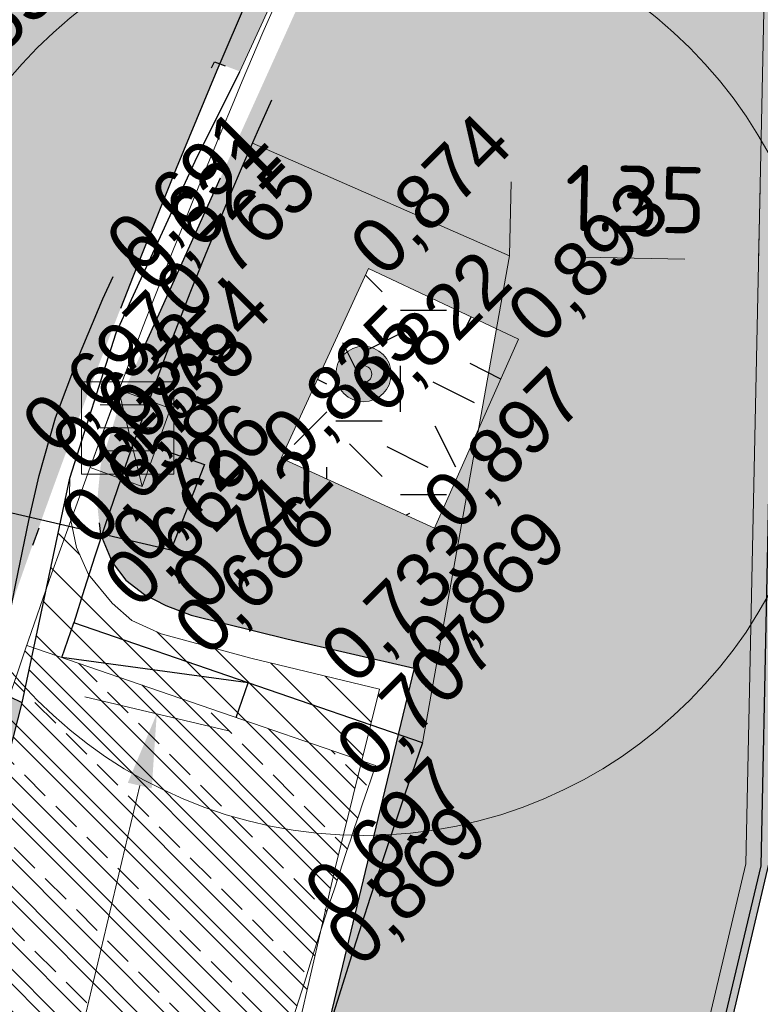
# Model space of a CAD drawing. Header units: millimetres. Extents: x 812 to 183790, y 13 to 580968.
# Tile 454 of 656: x 182803.34 to 182807.35, y 580723.34 to 580728.68. Entities that reach past the tile are written whole.
import ezdxf

# ---------------------------------------------------------------- set-up
doc = ezdxf.new("R2010")
doc.units = ezdxf.units.MM
doc.header["$LTSCALE"] = 5
for name, pattern in [('DASHDOT', [25.4, 12.7, -6.35, 0, -6.35]), ('DIVIDE2', [0.625, 0.25, -0.125, 0, -0.125, 0, -0.125]), ('VH-GELEIDEBAND_50X200', [8, 4, -2, 0, -2]), ('VH-OPSLUITBAND_80X200', [14, 8, -2, 2, -2]), ('VH-TROTTOIRBAND_180-200', [20, 10, -2, 2, -2, 2, -2]), ('VW-1-1_STREEP', [2, 1, -1])]:
    doc.linetypes.add(name, pattern=pattern)
for name, color, linetype in [('B-ALG-HOOGTES', 252, 'Continuous'), ('N-RIO-PVC-125', 200, 'DIVIDE2'), ('N-Verloopband', 7, 'Continuous'), ('V-WEG-ASF-GOOTSTEEN', 7, 'DIVIDE2')]:
    doc.layers.add(name, color=color, linetype=linetype)
for name, color, linetype, lineweight in [('boom', 252, 'Continuous', 9), ('N-BH-VH-KANTOPSLUITING_GELEIDEBAND_50X200-G', 20, 'VH-GELEIDEBAND_50X200', 30), ('N-BH-VH-KANTOPSLUITING_OPSLUITBAND_80X200-G', 150, 'VH-OPSLUITBAND_80X200', 30), ('N-BH-VH-KANTOPSLUITING_TROTTOIRBAND_180 200-G', 6, 'VH-TROTTOIRBAND_180-200', 30), ('N-BH-VH-VERHARDING_BETONSTRAATSTEEN MANGAAN-G', 32, 'Continuous', 25), ('N-WE-RI-HWA_KOLK-S', 150, 'Continuous', 9), ('N-WE-VH-KANTVERHARDING-G', 7, 'Continuous', 0), ('N-WEG-ASF-GOOTTEGEL', 7, 'DASHDOT', 25), ('N-XX-AL-M', 7, 'Continuous', 0), ('V-278_V_GOOT_LIJN', 7, 'Continuous', 25), ('V-kolk', 150, 'Continuous', 9), ('V-WE-VH-KANTOPSLUITING_OPSLUITBAND_80X200-G', 150, 'VH-OPSLUITBAND_80X200', 25), ('V-WE-VH-KANTOPSLUITING_TROTTOIRBAND_180 200-G', 6, 'VH-TROTTOIRBAND_180-200', 25), ('V-WE-VH-VERHARDING_BETONSTRAATSTEEN-KF GRIJS HERGEBRUIK-A', 150, 'Continuous', 18)]:
    doc.layers.add(name, color=color, linetype=linetype, lineweight=lineweight)
for name, color, linetype, lineweight, transparency in [('N-WE-VH-VERHARDING_ASFALT DEKLAAG_ROOD_RIJBAAN-A', 10, 'Continuous', 9, 0.4), ('N-WE-VH-VERHARDING_TEGEL-A', 253, 'Continuous', 5, 0.75), ('V-PV-GR-GRAS_02-G', 85, 'Continuous', 30, 0.3), ('V-WE-VH-VERHARDING_ASFALT_ROOD-A', 12, 'Continuous', 9, 0.5), ('V-WE-VH-VERHARDING_TEGEL-A', 253, 'Continuous', 18, 0.5)]:
    doc.layers.add(name, color=color, linetype=linetype, lineweight=lineweight, transparency=transparency)
for name, color, linetype, lineweight, true_color in [('N-WE-VW-MARKERING_LANGS_STREEP_11_010-G', 7, 'VW-1-1_STREEP', 0, 0xffffff), ('V-286_V_KANT_ASFALTVERHARDING', 7, 'Continuous', 9, 0xffffff), ('V-289_V_KANT_OPEN_VERHARDING', 7, 'Continuous', 9, 0xffffff)]:
    doc.layers.add(name, color=color, linetype=linetype, lineweight=lineweight, true_color=true_color)
doc.styles.add('isocp', font='isocp.shx')
doc.styles.add('NLCS-ISO-M200-T18', font='txt', dxfattribs={"height": 0.36})
doc.dimstyles.new('NLCS-M200-T18-PIJL_X_L2_H1', dxfattribs={"dimscale": 0.2, "dimtxt": 0.36, "dimasz": 2, "dimexe": 2, "dimexo": 1, "dimgap": 0.7, "dimtad": 1, "dimzin": 0, "dimdsep": 46, "dimtxsty": 'NLCS-ISO-M200-T18', "dimcen": 0, "dimdle": 2, "dimclrd": 256, "dimclre": 256, "dimclrt": 256, "dimadec": 1, "dimazin": 0, "dimtfac": 1, "dimtofl": 0, "dimtmove": 1, "dimatfit": 0, "dimfxl": 2, "dimfxlon": 1, "dimtfillclr": 254, "dimtolj": 1, "dimtzin": 0, "dimlwd": 18, "dimlwe": 18, "dimarcsym": 0})

# ---------------------------------------------------------------- blocks, each defined once
blk = doc.blocks.new('BOOM')
at = {"ltscale": 0.1}
h = blk.add_hatch(color=256, dxfattribs=at)
edge = h.paths.add_edge_path()
edge.add_arc((0, 0), 0.15, 0, 360)
for radius in [2.5, 0.045]:
    blk.add_circle((0, 0), radius)
blk.add_circle((0, 0), 0.15, dxfattribs=at)
blk = doc.blocks.new('S0101')
at = {"linetype": 'Continuous', "lineweight": -2, "flags": 128}
for points in [[(-0.0005, -0.0005), (-0.0005, 0.0005)], [(-0.0005, 0.0005), (0.0005, 0.0005)], [(0.0005, 0.0005), (0.0005, -0.0005)], [(-0.0003, 0.00025), (0.0003, 0.00025)], [(-0.0003, 0), (0.0003, 0)], [(-0.0003, -0.00025), (0.0003, -0.00025)], [(0.0005, -0.0005), (-0.0005, -0.0005)]]:
    blk.add_lwpolyline(points, dxfattribs=at)
blk = doc.blocks.new('*D6818')
at = {"layer": 'Defpoints', "color": 0, "transparency": 16777216}
for p in [(182804.0795, 580724.9154), (182804.9503, 580724.7095), (182803.5695, 580718.8705)]:
    blk.add_point(p, dxfattribs=at)
at = {"layer": 'N-XX-AL-M', "linetype": 'Continuous', "lineweight": 18, "transparency": 16777216}
for p, q in [((182804.4688, 580724.8234), (182803.6903, 580725.0075)), ((182802.7908, 580719.4657), (182803.9875, 580724.5261)), ((182803.088, 580718.9844), (182802.3095, 580719.1685))]:
    blk.add_line(p, q, dxfattribs=at)
at = {"layer": 'N-XX-AL-M', "transparency": 16777216}
for points in [[(182803.9226, 580724.5415), (182804.0524, 580724.5108), (182804.0795, 580724.9154)], [(182802.7259, 580719.4811), (182802.8557, 580719.4504), (182802.6987, 580719.0764)]]:
    blk.add_solid(points, dxfattribs=at)
at = {"layer": 'N-XX-AL-M', "transparency": 16777216, "insert": (182803.0777, 580722.0696), "char_height": 0.36, "attachment_point": 5, "rotation": 76.6951, "style": 'NLCS-ISO-M200-T18'}
blk.add_mtext('\\A1;6.00', dxfattribs=at)
blk = doc.blocks.new('N-SRI-KOLK_TROTTOIR-SO')
blk.add_hatch(color=256).paths.add_polyline_path([(1.125, 1.5), (-1.125, 1.5), (-1.125, 0)])
blk.add_line((-1.125, 0), (1.125, 1.5))
at = {"flags": 128}
blk.add_lwpolyline([(-1.125, 0), (1.125, 0), (1.125, 1.5), (-1.125, 1.5)], close=True, dxfattribs=at)
blk = doc.blocks.new('*D6959')
at = {"layer": 'Defpoints', "color": 0, "transparency": 16777216}
for p in [(182805.9918, 580727.397), (182807.3415, 580727.3697), (182807.3415, 580727.3686)]:
    blk.add_point(p, dxfattribs=at)
at = {"layer": 'N-XX-AL-M', "linetype": 'Continuous', "lineweight": 18, "transparency": 16777216}
for p, q in [((182805.9918, 580727.398), (182806.0002, 580727.7979)), ((182807.3415, 580727.3697), (182807.3499, 580727.7696)), ((182806.3917, 580727.3896), (182806.9416, 580727.3781))]:
    blk.add_line(p, q, dxfattribs=at)
at = {"layer": 'N-XX-AL-M', "transparency": 16777216}
for points in [[(182806.3931, 580727.4563), (182806.3903, 580727.3229), (182805.9918, 580727.398)], [(182806.943, 580727.4447), (182806.9402, 580727.3114), (182807.3415, 580727.3697)]]:
    blk.add_solid(points, dxfattribs=at)
at = {"layer": 'N-XX-AL-M', "transparency": 16777216, "insert": (182806.6734, 580727.7038), "char_height": 0.36, "attachment_point": 5, "rotation": 358.7977, "style": 'NLCS-ISO-M200-T18'}
blk.add_mtext('\\A1;1.35', dxfattribs=at)

msp = doc.modelspace()

# ---------------------------------------------------------------- hatches: boundary and pattern name
at = {"layer": 'N-BH-VH-VERHARDING_BETONSTRAATSTEEN MANGAAN-G'}
h = msp.add_hatch(dxfattribs=at)
h.set_pattern_fill('ANSI33', color=256, scale=0.05, angle=90)
h.set_pattern_definition([(135, (-0.1898, 0.0449), (-0.22450640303, -0.22450640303), []), (135, (-0.1898, 0.2694), (-0.22450640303, -0.22450640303), [0.15875, -0.079375])])
edge = h.paths.add_edge_path()
edge.add_line((182805.2659, 580724.6348), (182803.3745, 580725.2848))
edge.add_arc((182848.7688, 580709.6848), 48, 161.03434, 166.69513)
edge.add_line((182802.0571, 580720.7311), (182800.5102, 580714.1897))
edge.add_line((182800.5102, 580714.1897), (182800.413, 580713.7789))
edge.add_line((182800.413, 580713.7789), (182797.4631, 580701.3043))
edge.add_line((182797.4631, 580701.3043), (182799.4094, 580700.8441))
edge.add_line((182799.4094, 580700.8441), (182804.0034, 580720.2709))
edge.add_arc((182848.7688, 580709.6848), 46, 161.03434, 166.69513, ccw=False)
at = {"layer": 'N-WE-VH-VERHARDING_ASFALT DEKLAAG_ROOD_RIJBAAN-A', "lineweight": 0}
h = msp.add_hatch(color=256, dxfattribs=at)
h.dxf.hatch_style = 1
edge = h.paths.add_edge_path()
edge.add_line((182790.0721, 580661.1735), (182791.922, 580661.1502))
edge.add_line((182791.922, 580661.1502), (182792.0698, 580669.2299))
edge.add_arc((182892.203, 580667.3981), 100.15, 174.778432, 178.952015, ccw=False)
edge.add_line((182792.4686, 580676.5125), (182792.4686, 580676.5125))
edge.add_arc((182892.2108, 580667.3967), 100.1579, 167.671979, 174.778011, ccw=False)
edge.add_line((182794.3624, 580688.7812), (182794.4113, 580688.7705))
edge.add_arc((182892.203, 580667.3981), 100.1, 166.695126, 167.67184, ccw=False)
edge.add_line((182794.7898, 580690.4344), (182797.1604, 580700.4589))
edge.add_line((182797.1604, 580700.4589), (182797.1117, 580700.4704))
edge.add_line((182797.1117, 580700.4704), (182801.9111, 580720.7657))
edge.add_arc((182848.7688, 580709.6848), 48.15, 155.75885, 166.69513, ccw=False)
edge.add_line((182804.8644, 580729.4541), (182806.7702, 580733.6866))
edge.add_line((182806.7702, 580733.6866), (182804.9921, 580734.4872))
edge.add_line((182804.9921, 580734.4872), (182803.2988, 580730.7266))
edge.add_arc((182848.8901, 580710.1977), 50, 155.75885, 166.69513)
edge.add_line((182800.2321, 580721.7044), (182792.9408, 580690.8717))
edge.add_arc((182892.203, 580667.3981), 102, 166.695126, 178.952015)
edge.add_line((182790.2201, 580669.2637), (182790.0721, 580661.1735))
at = {"layer": 'N-WE-VH-VERHARDING_TEGEL-A'}
h = msp.add_hatch(color=256, dxfattribs=at)
h.dxf.hatch_style = 1
h.paths.add_polyline_path([(182794.45, 580680.8711), (182794.6513, 580682.0541), (182795.8343, 580681.8528), (182795.633, 580680.6698)], flags=16)
edge = h.paths.add_edge_path()
edge.add_line((182796.6036, 580678.2774), (182797.404, 580681.399))
edge.add_line((182797.404, 580681.399), (182797.1865, 580681.45))
edge.add_line((182797.1865, 580681.45), (182807.2729, 580724.1024))
edge.add_line((182807.2729, 580724.1024), (182807.3932, 580729.8338))
edge.add_line((182807.3932, 580729.8338), (182809.7682, 580735.1083))
edge.add_line((182809.7682, 580735.1083), (182808.6567, 580735.5624))
edge.add_line((182808.6567, 580735.5624), (182808.5251, 580735.2701))
edge.add_line((182808.5251, 580735.2701), (182807.978, 580735.5164))
edge.add_line((182807.978, 580735.5164), (182804.7016, 580728.2402))
edge.add_arc((182827.3149, 580718.0579), 24.8, 155.75885, 156.34756)
edge.add_line((182804.5982, 580728.0073), (182805.9918, 580727.397))
edge.add_line((182805.9918, 580727.397), (182805.5205, 580724.7588))
edge.add_arc((182848.7688, 580709.6848), 45.8, 160.78414, 166.69507)
edge.add_line((182804.1981, 580720.2249), (182799.558, 580700.6034))
edge.add_line((182799.558, 580700.6034), (182797.6117, 580701.0637))
edge.add_line((182797.6117, 580701.0637), (182797.4523, 580700.3899))
edge.add_line((182797.4523, 580700.3899), (182797.8757, 580700.2898))
edge.add_line((182797.8757, 580700.2898), (182797.6455, 580699.3166))
edge.add_line((182797.6455, 580699.3166), (182798.2294, 580699.1786))
edge.add_line((182798.2294, 580699.1786), (182796.0892, 580690.1282))
edge.add_line((182796.0892, 580690.1282), (182799.0087, 580689.4378))
edge.add_line((182799.0087, 580689.4378), (182798.8706, 580688.8539))
edge.add_line((182798.8706, 580688.8539), (182795.9511, 580689.5443))
edge.add_line((182795.9511, 580689.5443), (182796.0892, 580690.1282))
edge.add_line((182796.0892, 580690.1282), (182795.5051, 580690.2653))
edge.add_line((182795.5051, 580690.2653), (182795.1293, 580688.6136))
edge.add_line((182795.1293, 580688.6136), (182794.8022, 580688.6858))
edge.add_line((182794.8022, 580688.6858), (182794.7071, 580688.246))
edge.add_line((182794.7071, 580688.246), (182794.6094, 580688.2671))
edge.add_arc((182892.203, 580667.3981), 99.8, 167.929929, 173.496407)
edge.add_line((182793.0453, 580678.702), (182793.6414, 580678.6341))
edge.add_line((182793.6414, 580678.6341), (182796.6036, 580678.2774))
at = {"layer": 'V-PV-GR-GRAS_02-G'}
h = msp.add_hatch(dxfattribs=at)
h.set_pattern_fill('AGR-GRAS_02', color=256, scale=0.1, angle=90, style=0, pattern_type=2)
h.set_pattern_definition([(90, (0, 0), (-1, 1), [0.25, -0.75]), (90, (-0.6, 0.55), (-1, 1), [0.25, -0.75]), (180, (-0.35, 0.1), (-1, -1), [0.25, -0.75]), (180, (-0.7, 0.5), (-1, -1), [0.25, -0.75]), (135, (-0.7, 0.2), (-1, -2e-16), [0.25, -1.164213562]), (225, (-9e-17, 0.55), (2e-16, -1), [0.25, -1.164213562]), (116.5650512, (-0.3, 0.25), (-4e-10, 1), [0.25, -1.986067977]), (116.5650512, (-0.8, 0.7), (-4e-10, 1), [0.25, -1.986067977]), (153.43494882, (-1e-16, 0.7), (-1, 5e-11), [0.25, -1.986067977]), (153.43494882, (-0.45, 0.25), (-1, 5e-11), [0.25, -1.986067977]), (153.43494882, (-0.2, 0.6), (-1, 5e-11), [0.25, -1.986067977]), (206.5650512, (-0.55, -9e-17), (-1, -4e-10), [0.25, -1.986067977]), (243.43494882, (-0.15, 0.2), (-5e-11, -1), [0.25, -1.986067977])])
h.paths.add_polyline_path([(182805.227, 580727.328), (182804.754, 580726.301), (182805.5848, 580725.9219), (182806.04, 580726.945)])
at = {"layer": 'V-WE-VH-VERHARDING_ASFALT_ROOD-A', "lineweight": 0}
h = msp.add_hatch(color=256, dxfattribs=at)
h.dxf.hatch_style = 1
h.paths.add_polyline_path([(182802.7176, 580728.2362), (182802.5805, 580727.8604), (182802.5295, 580727.7208), (182802.4689, 580727.7369), (182802.4015, 580727.7566), (182801.115, 580722.765), (182800.7899, 580721.4381), (182799.7902, 580717.3588), (182798.6002, 580712.5025), (182797.4464, 580707.7545), (182796.2768, 580702.9572), (182795.1335, 580698.285), (182793.995, 580693.534), (182792.9599, 580689.0615), (182792.6913, 580687.889, 0.020871), (182791.9055, 580683.6534), (182791.596, 580681.4844), (182791.4802, 580680.5027), (182791.0723, 580677.2395, 0.014807), (182790.7809, 580674.9462), (182792.2698, 580674.9477, -0.013993), (182792.5394, 580677.0322), (182792.9509, 580680.324), (182793.0652, 580681.293), (182793.3721, 580683.4441, -0.020871), (182794.1355, 580687.5581), (182794.2425, 580688.0252), (182794.4163, 580688.7838), (182795.4971, 580693.3844), (182796.6651, 580698.321), (182796.9883, 580699.6596), (182797.6045, 580702.2119), (182798.741, 580706.879), (182800.274, 580713.138), (182802.006, 580720.232), (182802.734, 580723.23), (182802.8991, 580723.2098), (182803.3494, 580724.9741), (182803.202, 580725.0467), (182803.3155, 580725.6207), (182803.3859, 580725.962), (182803.4423, 580726.207), (182803.5305, 580726.5194), (182803.6517, 580726.841), (182803.7871, 580727.163), (182803.9739, 580727.5642), (182804.3924, 580728.448), (182804.5291, 580728.3961), (182804.9602, 580729.331), (182806.0501, 580731.7797), (182806.421, 580732.6335), (182804.898, 580733.295), (182804.812, 580733.053), (182804.5501, 580732.5131), (182804.201, 580731.7934), (182803.92, 580731.214), (182803.335, 580729.927)])
at = {"layer": 'V-WE-VH-VERHARDING_BETONSTRAATSTEEN-KF GRIJS HERGEBRUIK-A', "ltscale": 0.2}
h = msp.add_hatch(dxfattribs=at)
h.set_pattern_fill('ANSI31', color=256, scale=0.05, angle=90)
h.paths.add_polyline_path([(182803.9917, 580719.6042), (182804.2492, 580720.693), (182804.4535, 580721.5379), (182804.7187, 580722.6599), (182805.0472, 580724.0795), (182805.2867, 580725.049), (182804.5895, 580725.2159), (182804.1034, 580725.348), (182803.9438, 580725.4208), (182803.8382, 580725.5141), (182803.7091, 580725.6702), (182803.6449, 580725.8159), (182803.6046, 580726.0058), (182803.609, 580726.1923), (182803.3494, 580724.9741), (182802.8991, 580723.2098), (182802.6783, 580722.2967), (182802.1571, 580720.1414), (182801.8746, 580718.9731), (182801.425, 580717.114), (182801.096, 580715.8232), (182800.8117, 580714.7075), (182800.706, 580714.293), (182800.6107, 580713.9191), (182800.7335, 580714.1525), (182800.8812, 580714.3039), (182800.9967, 580714.3708), (182801.1279, 580714.4304), (182801.2837, 580714.4523), (182801.4459, 580714.4484), (182802.6551, 580714.1304), (182802.8195, 580714.8369), (182803.1487, 580716.1725), (182803.3937, 580717.1518)])
at = {"layer": 'V-WE-VH-VERHARDING_TEGEL-A'}
h = msp.add_hatch(color=256, dxfattribs=at)
h.dxf.hatch_style = 1
h.paths.add_polyline_path([(182835.6507, 580744.4628), (182831.893, 580745.2678), (182829.4613, 580745.7866), (182828.9771, 580745.8908), (182828.3952, 580746.0015), (182827.5869, 580746.1335), (182826.4929, 580746.2805), (182826.3951, 580745.6904), (182826.206, 580745.713), (182825.6669, 580745.726), (182824.6777, 580745.7334), (182823.839, 580745.688), (182823.6579, 580745.6724), (182823.6319, 580746.3001), (182823.328, 580746.2749), (182822.9605, 580746.243), (182822.6339, 580746.2071), (182822.22, 580746.1481), (182821.8302, 580746.078), (182821.4654, 580745.9929), (182820.9898, 580745.8643), (182820.5595, 580745.743), (182820.106, 580745.6005), (182819.8232, 580745.4985), (182819.5748, 580745.409), (182819.353, 580745.3291), (182818.8977, 580745.1468), (182818.4366, 580744.9557), (182818.0382, 580744.7743), (182817.4776, 580744.511), (182816.5653, 580744.0635), (182815.8698, 580743.708), (182815.3981, 580743.4615), (182814.9346, 580743.214), (182814.4723, 580742.9529), (182813.5789, 580742.443), (182813.0826, 580742.1482), (182812.7418, 580741.9365), (182812.448, 580741.739), (182812.1841, 580741.5464), (182811.9217, 580741.3312), (182811.6446, 580741.0862), (182811.3701, 580740.819), (182811.1103, 580740.5438), (182810.8715, 580740.2825), (182810.6223, 580739.9872), (182810.3312, 580739.6278), (182810.094, 580739.3187), (182809.7687, 580738.885), (182809.4859, 580738.4967), (182809.1309, 580738.0038), (182808.8349, 580737.5835), (182808.5992, 580737.1696), (182809.16, 580736.845), (182809.0874, 580736.6902), (182808.6064, 580735.6177), (182808.0271, 580734.3023), (182807.961, 580734.154), (182807.41, 580734.404), (182806.6644, 580732.7669), (182806.256, 580731.87), (182805.1557, 580729.4361), (182804.0908, 580727.0803), (182803.8959, 580726.649), (182803.7755, 580726.2628), (182803.7559, 580726.0587), (182803.7745, 580725.8894), (182803.8376, 580725.7376), (182803.9119, 580725.6392), (182804.013, 580725.5611), (182804.1287, 580725.5017), (182804.2664, 580725.4503), (182804.7851, 580725.321), (182805.4741, 580725.162), (182805.244, 580724.2042), (182804.5291, 580721.2289), (182804.1665, 580719.7196), (182803.5681, 580717.2486), (182803.0126, 580714.955), (182802.974, 580714.793), (182802.745, 580713.927), (182801.5536, 580714.2427), (182801.4141, 580714.2704), (182801.2818, 580714.2774), (182801.148, 580714.249), (182801.0088, 580714.1839), (182800.8878, 580714.0815), (182800.776, 580713.9275), (182800.7171, 580713.7695), (182800.6256, 580713.3571), (182800.521, 580712.858), (182800.5009, 580712.6679), (182800.5078, 580712.4938), (182800.5796, 580712.3216), (182800.6936, 580712.1798), (182800.8142, 580712.0856), (182800.9889, 580712.0096), (182801.486, 580711.9025), (182802.2493, 580711.738), (182801.054, 580706.87), (182800.3565, 580703.9989), (182799.5383, 580700.631), (182798.4593, 580700.9055), (182798.2431, 580700.9608), (182798.0544, 580700.9807), (182797.8971, 580700.9366), (182797.7603, 580700.858), (182797.6523, 580700.7484), (182797.5788, 580700.6357), (182797.4473, 580700.119), (182797.3023, 580699.5835), (182797.4233, 580699.5542), (182797.736, 580699.4785), (182797.6354, 580699.0454), (182797.8977, 580698.9844), (182799.0749, 580698.7155), (182799.8547, 580698.5374), (182801.1494, 580698.2417), (182801.8411, 580701.0569), (182802.6448, 580704.3794), (182804.2273, 580710.8926), (182806.0824, 580718.609), (182806.6968, 580721.1377), (182807.5728, 580724.8503), (182807.4462, 580726.9089), (182807.4044, 580729.6517), (182807.4096, 580729.8155), (182807.4061, 580729.9868), (182807.5574, 580730.3212), (182808.066, 580731.4817), (182809.0072, 580733.5582), (182809.6736, 580735.0217), (182809.9652, 580735.669), (182810.2232, 580736.1873), (182810.4537, 580736.6256), (182810.7944, 580737.1778), (182810.9458, 580737.3977), (182811.3385, 580737.892), (182811.7894, 580738.457), (182812.0708, 580738.7755), (182812.3537, 580739.1073), (182812.5832, 580739.3745), (182812.8518, 580739.6782), (182813.1104, 580739.8878), (182813.3827, 580740.1094), (182813.751, 580740.391), (182814.0248, 580740.5857), (182814.5158, 580740.884), (182815.0646, 580741.2117), (182815.6777, 580741.5543), (182816.1588, 580741.8138), (182816.9456, 580742.2343), (182817.5744, 580742.5536), (182818.1202, 580742.8155), (182818.7626, 580743.0954), (182819.2893, 580743.3051), (182819.897, 580743.547), (182820.4715, 580743.7504), (182821.081, 580743.9372), (182821.5483, 580744.0536), (182821.8257, 580744.0991), (182822.03, 580744.1209), (182822.3505, 580744.1018), (182822.82, 580744.0215), (182824.0206, 580743.7867), (182825.1301, 580743.5619), (182826.5491, 580743.2714), (182828.306, 580742.9117), (182828.2801, 580742.2606), (182830.2803, 580741.9466), (182830.6223, 580742.4134), (182835.8417, 580741.3628), (182839.9076, 580740.4698), (182839.9063, 580740.2876), (182839.8888, 580737.8536), (182841.396, 580737.828), (182841.406, 580738.2734), (182841.8287, 580738.2721), (182841.8567, 580739.7838), (182842.6775, 580739.7714), (182842.6331, 580738.2472), (182842.6481, 580737.7712), (182842.5395, 580735.7131), (182844.3767, 580735.6113), (182845.1566, 580735.5949), (182847.1532, 580735.5265), (182847.078, 580734.2749), (182847.0364, 580733.0121), (182849.0625, 580732.9), (182849.0661, 580733.0109), (182852.1978, 580732.5081), (182852.6781, 580735.4998), (182853.4834, 580740.415), (182853.4774, 580740.6498), (182853.4692, 580740.7515), (182853.4226, 580740.8487), (182853.3353, 580740.9236), (182853.2345, 580740.9626), (182853.0572, 580741.009), (182852.8043, 580741.0637), (182852.4683, 580741.1244), (182852.0929, 580741.2062), (182851.82, 580739.639), (182847.8508, 580740.4337), (182844.4833, 580741.0362), (182842.992, 580741.3647), (182841.4619, 580741.6828), (182841.6128, 580742.4118), (182841.7864, 580743.1744), (182841.6618, 580743.1976), (182841.5169, 580742.5735), (182841.3487, 580742.6091), (182839.7552, 580742.947), (182839.5694, 580742.9864), (182839.6921, 580743.611), (182838.5456, 580743.8492)])
h.paths.add_polyline_path([(182806.04, 580726.945), (182805.5848, 580725.9219), (182804.754, 580726.301), (182805.227, 580727.328)], flags=16)
h.paths.add_polyline_path([(182799.2927, 580700.4005), (182799.0048, 580699.2704), (182798.9907, 580699.2152), (182797.9108, 580699.4661), (182798.0681, 580700.05), (182798.2275, 580700.6414)], flags=16)

# ---------------------------------------------------------------- linework, layer by layer
at = {"layer": 'N-BH-VH-KANTOPSLUITING_GELEIDEBAND_50X200-G', "ltscale": 0.2, "flags": 128}
msp.add_lwpolyline([(182804.7016, 580728.2402, 0.03055), (182803.6293, 580725.4088, 0.03055)], format="xyb", dxfattribs=at)
msp.add_lwpolyline([(182804.5751, 580725.0837), (182803.6293, 580725.4088)], dxfattribs=at)
at = {"layer": 'N-BH-VH-KANTOPSLUITING_OPSLUITBAND_80X200-G', "ltscale": 0.2, "flags": 128}
msp.add_lwpolyline([(182847.012, 580733.0129), (182847.1411, 580735.3548), (182842.2619, 580735.6498), (182842.3607, 580737.7801), (182839.8882, 580737.7728), (182839.9115, 580741.0197), (182823.7636, 580743.7705, 0.202461), (182816.6296, 580742.0941), (182812.6456, 580739.1303, 0.12039), (182810.3325, 580736.1666), (182807.4729, 580729.8158), (182807.3527, 580724.0922), (182797.2644, 580681.4316)], format="xyb", dxfattribs=at)
at = {"layer": 'N-BH-VH-KANTOPSLUITING_TROTTOIRBAND_180 200-G', "ltscale": 0.1, "flags": 128}
msp.add_lwpolyline([(182805.5205, 580724.7588), (182804.5751, 580725.0837)], dxfattribs=at)
msp.add_lwpolyline([(182805.5205, 580724.7588, 0.025797), (182804.1981, 580720.2248)], format="xyb", dxfattribs=at)
at = {"layer": 'N-RIO-PVC-125', "ltscale": 2}
msp.add_lwpolyline([(182804.0769, 580726.3588), (182804.3383, 580726.2668), (182804.1557, 580725.8013), (182796.7584, 580727.5249)], dxfattribs=at)
at = {"layer": 'N-Verloopband', "color": 0, "flags": 128}
msp.add_lwpolyline([(182804.5101, 580724.8946), (182804.5751, 580725.0837), (182803.5643, 580725.2196), (182803.6293, 580725.4088)], dxfattribs=at)
at = {"layer": 'N-WE-VH-KANTVERHARDING-G', "flags": 128}
for points in [[(182847.0918, 580733.0085), (182847.2253, 580735.4298), (182842.3455, 580735.7249), (182842.4445, 580737.8603), (182839.9688, 580737.853), (182839.992, 580741.0871), (182823.777, 580743.8493, 0.202471), (182816.5821, 580742.1585), (182812.5969, 580739.1938, 0.120426), (182810.2596, 580736.1995), (182807.3932, 580729.8338), (182807.2729, 580724.1024), (182797.1865, 580681.45)], [(182805.0011, 580729.3925, 0.047755), (182802.0571, 580720.7311), (182797.2577, 580700.4359)], [(182805.2659, 580724.6348, 0.024705), (182804.0034, 580720.2709)]]:
    msp.add_lwpolyline(points, format="xyb", dxfattribs=at)
for points in [[(182804.5982, 580728.0073), (182805.9918, 580727.397), (182805.5205, 580724.7588)], [(182805.2659, 580724.6348), (182803.3745, 580725.2848)]]:
    msp.add_lwpolyline(points, dxfattribs=at)
at = {"layer": 'N-WE-VW-MARKERING_LANGS_STREEP_11_010-G', "const_width": 0.1, "flags": 128}
msp.add_lwpolyline([(182803.3444, 580730.7061, 0.047755), (182800.2808, 580721.6929), (182792.9894, 580690.8601, 0.053532), (182790.2701, 580669.2628), (182790.1038, 580660.1731)], format="xyb", dxfattribs=at)
at = {"layer": 'N-WEG-ASF-GOOTTEGEL', "ltscale": 0.04, "flags": 128}
msp.add_lwpolyline([(182804.8644, 580729.4541, 0.047755), (182801.9111, 580720.7657), (182797.1117, 580700.4704)], format="xyb", dxfattribs=at)
at = {"layer": 'V-278_V_GOOT_LIJN', "flags": 128}
msp.add_lwpolyline([(182801.425, 580717.114), (182801.8746, 580718.9731), (182802.1571, 580720.1414), (182802.6783, 580722.2967), (182802.8991, 580723.2098), (182803.3494, 580724.9741), (182803.609, 580726.1923), (182803.8591, 580726.9786), (182804.2881, 580727.9086), (182804.5291, 580728.3961)], dxfattribs=at)
at = {"layer": 'V-286_V_KANT_ASFALTVERHARDING', "flags": 128}
msp.add_lwpolyline([(182804.5291, 580728.3961), (182804.9602, 580729.331), (182806.0501, 580731.7797), (182807.248, 580734.5374), (182807.2698, 580734.588), (182807.8784, 580735.9932), (182808.1354, 580736.5804), (182808.2918, 580736.9103), (182808.4666, 580737.2408), (182808.6259, 580737.4894), (182808.9112, 580737.9216), (182809.2512, 580738.4005), (182809.5408, 580738.8003), (182809.9317, 580739.3173), (182810.2484, 580739.7249), (182810.5354, 580740.0843)], dxfattribs=at)
at = {"layer": 'V-289_V_KANT_OPEN_VERHARDING', "flags": 128}
msp.add_lwpolyline([(182805.5848, 580725.9219), (182804.754, 580726.301), (182805.227, 580727.328), (182806.04, 580726.945)], close=True, dxfattribs=at)
msp.add_lwpolyline([(182803.3937, 580717.1518), (182803.9917, 580719.6042), (182804.2492, 580720.693), (182804.4535, 580721.5379), (182804.7187, 580722.6599), (182805.0472, 580724.0795), (182805.2867, 580725.049), (182804.5895, 580725.2159), (182804.1034, 580725.348), (182803.9438, 580725.4208), (182803.8382, 580725.5141), (182803.7091, 580725.6702), (182803.6449, 580725.8159), (182803.6046, 580726.0058), (182803.609, 580726.1923)], dxfattribs=at)
at = {"layer": 'V-WE-VH-KANTOPSLUITING_OPSLUITBAND_80X200-G', "ltscale": 0.1, "flags": 128}
msp.add_lwpolyline([(182798.7309, 580688.1116), (182800.1791, 580694.2068), (182800.9768, 580697.5953), (182801.1494, 580698.2417), (182801.8411, 580701.0569), (182802.6448, 580704.3794), (182804.2273, 580710.8926), (182806.0824, 580718.609), (182806.6968, 580721.1377), (182807.5728, 580724.8503), (182807.4462, 580726.9089), (182807.4044, 580729.6517), (182807.4096, 580729.8155), (182807.4061, 580729.9868), (182807.5574, 580730.3212), (182808.066, 580731.4817), (182809.0072, 580733.5582), (182809.6736, 580735.0217), (182809.9652, 580735.669), (182810.2232, 580736.1873), (182810.4537, 580736.6256), (182810.7944, 580737.1778), (182810.9458, 580737.3977), (182811.3385, 580737.892), (182811.7894, 580738.457), (182812.0708, 580738.7755), (182812.3537, 580739.1073), (182812.5832, 580739.3745), (182812.8518, 580739.6782), (182813.1104, 580739.8878), (182813.3827, 580740.1094), (182813.751, 580740.391), (182814.0248, 580740.5857), (182814.5158, 580740.884), (182815.0646, 580741.2117), (182815.6777, 580741.5543), (182816.1588, 580741.8138), (182816.9456, 580742.2343), (182817.5744, 580742.5536), (182818.1202, 580742.8155), (182818.7626, 580743.0954), (182819.2893, 580743.3051), (182819.897, 580743.547), (182820.4715, 580743.7504), (182821.081, 580743.9372), (182821.5483, 580744.0536), (182821.8257, 580744.0991), (182822.03, 580744.1209), (182822.3505, 580744.1018), (182822.82, 580744.0215), (182824.0206, 580743.7867), (182825.1301, 580743.5619), (182826.5491, 580743.2714), (182828.306, 580742.9117), (182828.2801, 580742.2606)], dxfattribs=at)
at = {"layer": 'V-WE-VH-KANTOPSLUITING_TROTTOIRBAND_180 200-G', "ltscale": 0.1, "flags": 128}
msp.add_lwpolyline([(182808.0271, 580734.3023), (182807.961, 580734.154), (182807.41, 580734.404), (182806.6644, 580732.7669), (182806.256, 580731.87), (182805.1557, 580729.4361), (182804.0908, 580727.0803), (182803.8959, 580726.649), (182803.7755, 580726.2628), (182803.7559, 580726.0587), (182803.7745, 580725.8894), (182803.8376, 580725.7376), (182803.9119, 580725.6392), (182804.013, 580725.5611), (182804.1287, 580725.5017), (182804.2664, 580725.4503), (182804.7851, 580725.321), (182805.4741, 580725.162), (182805.244, 580724.2042), (182804.5291, 580721.2289), (182804.1665, 580719.7196), (182803.5681, 580717.2486), (182803.0126, 580714.955), (182802.974, 580714.793), (182802.745, 580713.927), (182801.5536, 580714.2427), (182801.4141, 580714.2704), (182801.2818, 580714.2774), (182801.148, 580714.249), (182801.0088, 580714.1839), (182800.8878, 580714.0815), (182800.776, 580713.9275), (182800.7171, 580713.7695), (182800.6256, 580713.3571), (182800.521, 580712.858), (182800.5009, 580712.6679), (182800.5078, 580712.4938), (182800.5796, 580712.3216), (182800.6936, 580712.1798), (182800.8142, 580712.0856), (182800.9889, 580712.0096), (182801.486, 580711.9025), (182802.2493, 580711.738), (182801.054, 580706.87), (182800.3565, 580703.9989), (182799.5383, 580700.631), (182798.4593, 580700.9055), (182798.2431, 580700.9608), (182798.0544, 580700.9807), (182797.8971, 580700.9366), (182797.7603, 580700.858), (182797.6523, 580700.7484), (182797.5788, 580700.6357), (182797.4473, 580700.119), (182797.3023, 580699.5835)], dxfattribs=at)
at = {"layer": 'V-WEG-ASF-GOOTSTEEN', "ltscale": 2, "flags": 128}
msp.add_lwpolyline([(182803.3494, 580724.9741), (182803.202, 580725.0467), (182803.3155, 580725.6207), (182803.3859, 580725.962), (182803.4423, 580726.207), (182803.5305, 580726.5194), (182803.6517, 580726.841), (182803.7871, 580727.163), (182803.9739, 580727.5642), (182804.3924, 580728.448), (182804.5291, 580728.3961)], dxfattribs=at)

# ---------------------------------------------------------------- block references
at = {"layer": 'boom'}
msp.add_blockref('BOOM', (182805.2, 580726.756), dxfattribs=at)
at = {"layer": 'N-WE-RI-HWA_KOLK-S', "xscale": 0.2000000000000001, "yscale": 0.2000000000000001, "zscale": 0.2000000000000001, "rotation": 249.9424254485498}
msp.add_blockref('N-SRI-KOLK_TROTTOIR-SO', (182803.7951, 580726.4617), dxfattribs=at)
at = {"layer": 'V-kolk', "linetype": 'Continuous', "lineweight": 13, "xscale": 500, "yscale": 500, "zscale": 500}
msp.add_blockref('S0101', (182803.9222, 580726.4641, 0.7536), dxfattribs=at)

# ---------------------------------------------------------------- texts
at = {"layer": 'B-ALG-HOOGTES', "char_height": 0.3, "attachment_point": 4, "rotation": 45, "line_spacing_factor": 0.8, "style": 'isocp'}
for s, insert in [('{\\Fdgn000|c0;\\C251;0,753}', (182802.7597, 580728.1697)), ('{\\Fdgn000|c0;\\C251;0,874}', (182805.2267, 580727.3554)), ('{\\Fdgn000|c0;\\C251;0,691}', (182803.9049, 580727.3768)), ('{\\Fdgn000|c0;\\C251;0,621}', (182803.995, 580727.2674)), ('{\\Fdgn000|c0;\\C251;0,765}', (182804.1708, 580727.1224)), ('{\\Fdgn000|c0;\\C251;0,893}', (182806.0794, 580726.9911)), ('{\\Fdgn000|c0;\\C251;0,822}', (182805.2259, 580726.613)), ('{\\Fdgn000|c0;\\C251;0,754}', (182803.9222, 580726.4641)), ('{\\Fdgn000|c0;\\C251;0,697}', (182803.4489, 580726.3954)), ('{\\Fdgn000|c0;\\C251;0,633}', (182803.6091, 580726.2912)), ('{\\Fdgn000|c0;\\C251;0,835}', (182804.7472, 580726.3198)), ('{\\Fdgn000|c0;\\C251;0,738}', (182803.8405, 580726.2361)), ('{\\Fdgn000|c0;\\C251;0,897}', (182805.6208, 580725.9792)), ('{\\Fdgn000|c0;\\C251;0,658}', (182803.6574, 580725.8967)), ('{\\Fdgn000|c0;\\C251;0,726}', (182803.9308, 580725.7937)), ('{\\Fdgn000|c0;\\C251;0,669}', (182803.8904, 580725.5598)), ('{\\Fdgn000|c0;\\C251;0,742}', (182804.2565, 580725.5447)), ('{\\Fdgn000|c0;\\C251;0,686}', (182804.2733, 580725.3001)), ('{\\Fdgn000|c0;\\C251;0,869}', (182805.526, 580725.2115)), ('{\\Fdgn000|c0;\\C251;0,733}', (182805.0682, 580725.1483)), ('{\\Fdgn000|c0;\\C251;0,707}', (182805.1505, 580724.6359)), ('{\\Fdgn000|c0;\\C251;0,697}', (182804.9781, 580723.8661)), ('{\\Fdgn000|c0;\\C251;0,869}', (182805.0974, 580723.6162))]:
    msp.add_mtext(s, dxfattribs=dict(at, insert=insert))

# ---------------------------------------------------------------- dimensions: what is measured, and where the dimension line sits
at = {"layer": 'N-XX-AL-M'}
for p1, p2, distance, picture, middle in [((182805.9918, 580727.397), (182807.3415, 580727.3686), 0.001, '*D6959', (182806.6734, 580727.7038)), ((182803.5695, 580718.8705), (182804.9503, 580724.7095), 0.8948, '*D6818', (182803.0777, 580722.0696))]:
    dim = msp.add_aligned_dim(p1=p1, p2=p2, distance=distance, dimstyle='NLCS-M200-T18-PIJL_X_L2_H1', dxfattribs=at)
    dim.commit()
    dim.dimension.update_dxf_attribs({"geometry": picture, "text_midpoint": middle})

doc.saveas('drawing.dxf')
